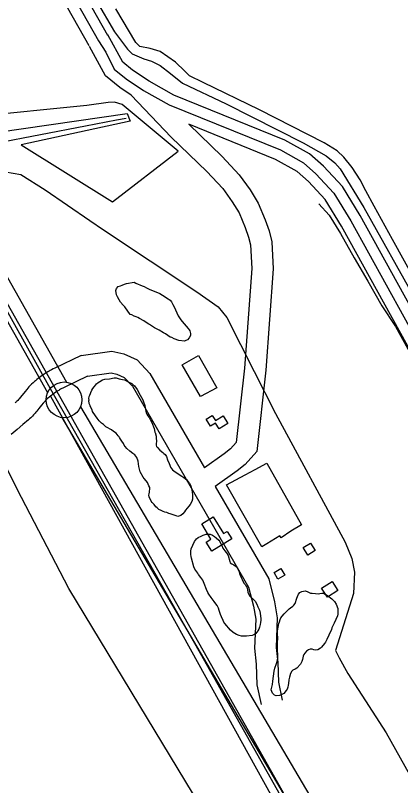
# Model space of a CAD drawing. Extents: x 3177185 to 3215018, y 812988 to 838321.
# Drawn here: x 3191925 to 3192464, y 825495 to 826573 of the extents above; entities that cross this region are included whole.
import ezdxf

# ---------------------------------------------------------------- set-up
doc = ezdxf.new("R2010")
doc.units = 0
for name, color, linetype in [('V-BLDG-OTLN', 7, 'Continuous'), ('V-FLOD-BASE', 7, 'Continuous'), ('V-LEVE-TOET', 7, 'Continuous'), ('V-RAIL-TRAK', 7, 'Continuous'), ('V-RIVR-JETY', 7, 'Continuous'), ('V-ROAD-CNTR', 7, 'Continuous'), ('V-SITE-VEGE', 7, 'Continuous'), ('V-SURV-LINE', 7, 'Continuous'), ('V-TOPO-SHOR', 7, 'Continuous')]:
    doc.layers.add(name, color=color, linetype=linetype)

msp = doc.modelspace()

# ---------------------------------------------------------------- linework, layer by layer
at = {"layer": 'V-BLDG-OTLN'}
for points in [[(3192184.4, 826039.6), (3192158.5, 826084.2), (3192181.6, 826097.1), (3192207.3, 826051.9)], [(3192192.4, 826007.9), (3192200.7, 826013.1), (3192205.1, 826006.2), (3192215.8, 826012.9), (3192222.6, 826002), (3192210.2, 825994.3), (3192205.1, 826002.5), (3192198.4, 825998.4)], [(3192270.1, 825829.5), (3192220.7, 825915.9), (3192246.6, 825930.1), (3192260.6, 825937.8), (3192277, 825946.3), (3192325.7, 825860), (3192310.8, 825851.5), (3192297.3, 825841.8), (3192295.2, 825844.7), (3192276.9, 825833.6)], [(3192216.5, 825847.8), (3192221.7, 825851), (3192228.1, 825840.6), (3192200.1, 825823.3), (3192192.2, 825836.1), (3192198.9, 825840.2), (3192185.9, 825861.3), (3192202.1, 825871.2)], [(3192328.1, 825828.3), (3192338.2, 825834.6), (3192344.8, 825824.1), (3192334.7, 825817.7)], [(3192287.3, 825793.4), (3192296.7, 825798.9), (3192302.1, 825789.7), (3192292.7, 825784.2)], [(3192353.8, 825771.4), (3192368.5, 825780.6), (3192376.4, 825768), (3192361.8, 825758.8)]]:
    msp.add_lwpolyline(points, close=True, dxfattribs=at)
at = {"layer": 'V-FLOD-BASE'}
msp.add_lwpolyline([(3191850.5, 826386.8), (3191852, 826385.3), (3191863.4, 826387.7), (3191896.7, 826394.3), (3192023.2, 826418.6), (3192066.7, 826427.3), (3192080, 826429.4)], dxfattribs=at)
at = {"layer": 'V-LEVE-TOET'}
for points in [[(3191911.2, 826354.4), (3191932.8, 826350.8), (3191966.9, 826329.1), (3192029.5, 826286.2), (3192048.7, 826273), (3192179, 826186.2), (3192209.1, 826165.2), (3192221, 826150.5), (3192259.2, 826074.7), (3192289.3, 826015.9), (3192386.8, 825836), (3192396, 825813.2), (3192400, 825793.9), (3192398.3, 825763.8), (3192373, 825684.4), (3192378.2, 825674), (3192390.5, 825652.2), (3192410.1, 825621.6), (3192444, 825569.1), (3192576.8, 825332.2)], [(3192174.4, 825482.8), (3191999.8, 825771), (3191933.7, 825898.2), (3191911.4, 825942.6)]]:
    msp.add_lwpolyline(points, dxfattribs=at)
at = {"layer": 'V-RAIL-TRAK'}
msp.add_lwpolyline([(3193727.3, 822943), (3193577.7, 823206), (3193415.9, 823494.6), (3193219.9, 823842.7), (3193027.5, 824182.9), (3192797.1, 824592.3), (3192558.2, 825016.7), (3192352.2, 825381.7), (3192184.3, 825679.9), (3191974.4, 826050.6), (3191871.7, 826233.9)], dxfattribs=at)
at = {"layer": 'V-RIVR-JETY'}
for points in [[(3191933.3, 826392), (3192060.9, 826312.2), (3192152.9, 826383.2), (3192074.8, 826448.7), (3192064, 826452), (3192054.9, 826451.6), (3192025.3, 826447.1), (3191866.4, 826431.2), (3191807.1, 826536.6), (3191806.7, 826553.6), (3191809.7, 826572.6)], [(3191778.2, 826545.7), (3191780.8, 826534.7), (3191865.1, 826404.7), (3192081.5, 826435.9), (3192085.6, 826425.1), (3191933.3, 826392)]]:
    msp.add_lwpolyline(points, dxfattribs=at)
at = {"layer": 'V-ROAD-CNTR'}
for points in [[(3192054.7, 826545.3), (3190185.3, 829844.8)], [(3190173.1, 829836), (3192041.7, 826537.9)], [(3192028.6, 826530.5), (3190160.8, 829827.2)], [(3192621.8, 825905.4), (3192407.7, 826293.3), (3192382.9, 826333.7), (3192356.3, 826362.4), (3192336.9, 826379.3), (3192302.5, 826398.7), (3192147.1, 826461.7), (3192112.4, 826481.2), (3192089.2, 826496.5), (3192075.5, 826507.7), (3192054.4, 826545.9)], [(3192041.7, 826537.9), (3192051.8, 826521.8), (3192063.5, 826498.2), (3192080.3, 826484.4), (3192104.6, 826468.3), (3192140.6, 826448.1), (3192296, 826385.2), (3192328.2, 826367), (3192345.9, 826351.7), (3192370.9, 826324.6), (3192394.8, 826285.7), (3192617.4, 825882.3)], [(3192087.2, 826461.8), (3192071.3, 826472.3), (3192051.5, 826488.6), (3192028.9, 826529.9)], [(3192087.2, 826461.8), (3192143.3, 826402.9), (3192193, 826354.6), (3192215.4, 826331), (3192228.8, 826312.5), (3192238.3, 826296.9), (3192246.7, 826276.5), (3192251.5, 826262.9), (3192254.2, 826251.9), (3192255.9, 826218.8), (3192245.9, 826079.5), (3192234.4, 825975.5), (3192226.4, 825966.5), (3192217.5, 825959.6), (3192189.8, 825939.9)], [(3193916.6, 823184.2), (3193721.8, 823525.6), (3193306.3, 824253.5), (3192602.8, 825503.8), (3192579.7, 825544.8), (3192573, 825567.5), (3192571, 825597.1), (3192577.3, 825631.2), (3192615.1, 825721.3), (3192625.4, 825758.7), (3192631.4, 825785.7), (3192630.5, 825811.3), (3192625.4, 825832.9), (3192604.1, 825875.3), (3192381.8, 826278.2), (3192358.9, 826315.5), (3192335.4, 826340.9), (3192319.5, 826354.7), (3192289.4, 826371.6), (3192167.7, 826420.9)], [(3192167.7, 826420.9), (3192214.4, 826375.7), (3192238.5, 826350.2), (3192253.8, 826329.2), (3192265.2, 826310.5), (3192274.8, 826287.1), (3192280.3, 826271.5), (3192284, 826256.3), (3192285.9, 826218.4), (3192275.8, 826076.8), (3192263.2, 825962.6), (3192246.9, 825944.5), (3192235.4, 825935.5), (3192204.8, 825913.9)], [(3191892.3, 826207.1), (3193654.2, 823085.5)], [(3192017.4, 826097.4), (3192060.3, 826103.3), (3192077, 826099.6), (3192095.4, 826091), (3192113.4, 826072.2), (3192189.8, 825939.9)], [(3192017.4, 826097.4), (3191980.2, 826079.4), (3191977.9, 826078.3), (3191975.8, 826077.2), (3191973.9, 826076.2), (3191972.2, 826075.2), (3191970.5, 826074.2), (3191969, 826073.3), (3191967.5, 826072.4), (3191965, 826070.7), (3191962.7, 826069.2), (3191960.8, 826067.8), (3191959.1, 826066.6), (3191957.6, 826065.5), (3191955.2, 826063.5), (3191953.3, 826061.9), (3191951.9, 826060.7), (3191949.9, 826058.9), (3191947.9, 826057), (3191945.9, 826055), (3191944.1, 826053.2), (3191942.6, 826051.4), (3191941.1, 826049.7), (3191938.6, 826046.7), (3191934.6, 826041.8), (3191931.8, 826038.2), (3191930.8, 826037), (3191930, 826036.1), (3191928.4, 826034.3), (3191927.3, 826033.1), (3191926.5, 826032.3), (3191925.9, 826031.7), (3191924.9, 826030.8)], [(3192026.1, 826068.3), (3192059.1, 826072.9), (3192067.3, 826071.1), (3192077.6, 826066.2), (3192089.2, 826054.1), (3192251.6, 825773), (3192258.3, 825746.2), (3192261.5, 825727.9), (3192260, 825687.3), (3192262.4, 825665.3), (3192263.3, 825636.2), (3192269.3, 825608.6)], [(3192026.1, 826068.3), (3191993.4, 826052.5), (3191991.6, 826051.6), (3191990, 826050.8), (3191988.5, 826049.9), (3191987.1, 826049.2), (3191985.8, 826048.4), (3191984.6, 826047.7), (3191983.6, 826047.1), (3191981.6, 826045.8), (3191979.9, 826044.6), (3191978.4, 826043.6), (3191977.2, 826042.6), (3191976.1, 826041.8), (3191974.2, 826040.3), (3191972.8, 826039.1), (3191971.8, 826038.3), (3191970.3, 826036.9), (3191968.8, 826035.5), (3191967.4, 826034.1), (3191966.2, 826032.8), (3191965.1, 826031.6), (3191964, 826030.3), (3191961.9, 826027.8), (3191958, 826023), (3191955, 826019.2), (3191953.7, 826017.7), (3191952.6, 826016.3), (3191950.6, 826014.1), (3191948.9, 826012.3), (3191947.7, 826011), (3191946.6, 826010), (3191945.1, 826008.6), (3191943.5, 826007.2), (3191935.5, 826000.4), (3191927.4, 825993.6), (3191919.3, 825986.8)], [(3192204.8, 825913.9), (3192279.7, 825784.4), (3192287.6, 825752.4), (3192291.6, 825730), (3192290, 825688.5), (3192292.4, 825667.5), (3192293.2, 825639.9), (3192298.6, 825614.9)]]:
    msp.add_lwpolyline(points, dxfattribs=at)
at = {"layer": 'V-SITE-VEGE'}
for points in [[(3192085.8, 826154.7), (3192078.5, 826165.3), (3192076.1, 826167.7), (3192072.4, 826171.8), (3192070.4, 826175), (3192068, 826179.4), (3192066.8, 826181.9), (3192065.6, 826188.4), (3192066.8, 826191.2), (3192069.2, 826194), (3192072.5, 826194.8), (3192074.5, 826195.6), (3192077.7, 826197.2), (3192080.6, 826198), (3192091.5, 826200), (3192093.9, 826198.4), (3192102.4, 826194.8), (3192105.3, 826193.9), (3192108.5, 826191.9), (3192112.5, 826189.9), (3192127.1, 826183.8), (3192131.1, 826181.8), (3192139.2, 826176.5), (3192142, 826174.5), (3192143.7, 826172.4), (3192145.3, 826168.8), (3192147.3, 826165.5), (3192151.3, 826157), (3192152.9, 826152.6), (3192156.6, 826146.9), (3192158.6, 826144.9), (3192167.1, 826135.2), (3192168.3, 826133.1), (3192169.5, 826131.5), (3192170.3, 826127.9), (3192170.3, 826125.4), (3192168.6, 826121.8), (3192166.2, 826119), (3192163.8, 826118.2), (3192161.8, 826117.4), (3192153.7, 826118.2), (3192147.6, 826120.6), (3192144, 826122.3), (3192141.9, 826122.7), (3192135.1, 826127.5), (3192132.6, 826128.7), (3192126.2, 826132.8), (3192119.7, 826136.1), (3192115.7, 826138.9), (3192112.8, 826140.5), (3192111.2, 826141.7), (3192104.8, 826145.8), (3192098.7, 826149), (3192096.7, 826150.3), (3192094.2, 826151.5), (3192091.4, 826152.3), (3192088.2, 826153.9)], [(3192174.7, 825801.3), (3192171.6, 825813.3), (3192171.4, 825815.7), (3192170.8, 825818.5), (3192170.5, 825820.6), (3192170.5, 825823.4), (3192171.1, 825826.6), (3192176, 825836.7), (3192177.2, 825838.6), (3192178.5, 825840.6), (3192180.8, 825842.4), (3192185, 825844.5), (3192187.9, 825845.8), (3192192, 825846.9), (3192195.2, 825847.2), (3192198, 825846.9), (3192200.9, 825845.6), (3192204, 825843.6), (3192206.1, 825842), (3192209.7, 825838.6), (3192211.1, 825836.6), (3192212.3, 825834.7), (3192213.9, 825831.1), (3192215.7, 825827.5), (3192217, 825825.6), (3192218.1, 825823.6), (3192220.4, 825821.3), (3192221.7, 825819.5), (3192222.8, 825817.4), (3192225.2, 825809), (3192226, 825807), (3192228.3, 825805.4), (3192231.1, 825804.2), (3192234.1, 825802), (3192235.6, 825800), (3192236.9, 825797.4), (3192238.2, 825794.2), (3192238.8, 825792), (3192240, 825789.8), (3192241.3, 825786.2), (3192242.4, 825783.4), (3192243.4, 825781.5), (3192245.5, 825778.2), (3192246.8, 825776.4), (3192247.9, 825774.6), (3192248.9, 825772.9), (3192250.2, 825769.1), (3192250.6, 825765.9), (3192251.3, 825763.6), (3192253.1, 825760.3), (3192258.4, 825755.8), (3192260.9, 825753.2), (3192263.1, 825748.9), (3192264.4, 825745.5), (3192266.8, 825740.6), (3192268, 825736.3), (3192268.1, 825732.4), (3192268.6, 825728.8), (3192268.6, 825726.5), (3192268.1, 825723.3), (3192267.6, 825720.5), (3192266.8, 825717.1), (3192265.8, 825714.3), (3192264.4, 825711.7), (3192263.2, 825709.9), (3192261.6, 825708), (3192259.1, 825706.1), (3192256.7, 825705.2), (3192248.6, 825704.1), (3192245.2, 825704.1), (3192241.8, 825704.3), (3192238.3, 825705), (3192234.8, 825706.6), (3192230.2, 825709.4), (3192226.3, 825712.8), (3192218.4, 825721.9), (3192217.1, 825723.8), (3192215.8, 825726.1), (3192213.5, 825731.5), (3192212.4, 825734.4), (3192210.6, 825740.1), (3192209.3, 825743.7), (3192207.4, 825747.3), (3192205.6, 825749.7), (3192203.2, 825752.6), (3192199.1, 825758.2), (3192196, 825763.2), (3192194.6, 825765.6), (3192192.5, 825769.7), (3192189.6, 825778), (3192187.3, 825782.6), (3192184.6, 825786.3), (3192181.3, 825790.4), (3192180.3, 825792.3), (3192176.5, 825798.2)], [(3192285.2, 825636.6), (3192285.5, 825641.2), (3192286.5, 825648.3), (3192287.3, 825655.3), (3192288.5, 825659.7), (3192290.8, 825666), (3192292.1, 825670.9), (3192292.7, 825674.5), (3192292.4, 825680), (3192292.1, 825682.8), (3192291.9, 825685.8), (3192292.1, 825696.7), (3192292.4, 825700), (3192292, 825709.4), (3192292.1, 825711.8), (3192293.9, 825722.2), (3192294.8, 825724.5), (3192295.6, 825727.6), (3192296.9, 825729.9), (3192298.4, 825732.1), (3192301.4, 825735.5), (3192306.5, 825740.7), (3192308.4, 825742.4), (3192310.4, 825743.8), (3192313.3, 825746.2), (3192315.1, 825747.9), (3192316.6, 825750), (3192318.9, 825757.3), (3192319.9, 825760), (3192321.3, 825763.1), (3192323.1, 825765.2), (3192325.9, 825766.7), (3192328.6, 825767.2), (3192331.1, 825767.8), (3192334.7, 825766.2), (3192338.4, 825764.7), (3192340.7, 825764.6), (3192345.2, 825763.9), (3192348.8, 825763.7), (3192351.2, 825764.2), (3192354.1, 825764.5), (3192356.6, 825764.4), (3192362.1, 825761.3), (3192368.3, 825756.7), (3192371.7, 825753), (3192374.3, 825748.9), (3192376.4, 825743.2), (3192376.7, 825740.8), (3192376.5, 825735.1), (3192375.9, 825732.6), (3192371.3, 825722.6), (3192368.2, 825716.1), (3192367.4, 825713.5), (3192364.1, 825705.9), (3192361.2, 825699.7), (3192359.1, 825696), (3192357.6, 825693.8), (3192353.8, 825689), (3192352.4, 825687.5), (3192348.3, 825685.1), (3192345.4, 825684.9), (3192342.8, 825685.1), (3192340.7, 825685.9), (3192337.8, 825686.1), (3192335.6, 825685.1), (3192332.4, 825683.2), (3192330.1, 825680.6), (3192329, 825678.6), (3192328.1, 825676.5), (3192326.8, 825671.8), (3192326.2, 825668.7), (3192325, 825666.9), (3192324.1, 825665.1), (3192318.9, 825659.6), (3192316.6, 825658), (3192313.6, 825656.9), (3192311.9, 825655.4), (3192310.2, 825652.2), (3192308.9, 825646.8), (3192307.9, 825643.2), (3192307.3, 825638), (3192307.1, 825635.8), (3192306.6, 825633), (3192305.5, 825630.2), (3192304.3, 825628), (3192300.8, 825623.8), (3192297.3, 825622), (3192294.7, 825621), (3192290.2, 825620.9), (3192287.9, 825621.8), (3192285.2, 825624.6), (3192283.9, 825627), (3192283.2, 825629)]]:
    msp.add_lwpolyline(points, close=True, dxfattribs=at)
for points in [[(3192140.3, 825945.9), (3192141.5, 825943.7), (3192142.4, 825940.9), (3192143.6, 825938.9), (3192145, 825937.2), (3192148.6, 825934.2), (3192158, 825928.2), (3192160.8, 825926.6), (3192163.4, 825924.6), (3192165, 825923), (3192166.4, 825920.9), (3192168.7, 825918.1), (3192170.5, 825914.8), (3192171.1, 825912.7), (3192172.8, 825906.1), (3192173.1, 825901.5), (3192173.1, 825896.2), (3192172.1, 825892.6), (3192169.6, 825888.7), (3192167.7, 825886.1), (3192163.3, 825880.7), (3192162, 825878.5), (3192159.5, 825875.4), (3192156.6, 825873.1), (3192152.7, 825871.8), (3192150.3, 825872.5), (3192147.5, 825873.5), (3192141.8, 825875.7), (3192139.9, 825876.2), (3192137.3, 825877.4), (3192134.4, 825877.9), (3192131.9, 825878.7), (3192129, 825880), (3192126.1, 825881.6), (3192123.5, 825883.9), (3192121.9, 825885.5), (3192119.3, 825888.8), (3192116.5, 825891.6), (3192115, 825893.2), (3192112.3, 825899.4), (3192112, 825901.6), (3192112.3, 825903.7), (3192113, 825906), (3192113.3, 825911.5), (3192113.1, 825912.4), (3192112, 825914.6), (3192111.2, 825916.9), (3192109.9, 825919.3), (3192108.3, 825921.8), (3192105.4, 825924.9), (3192103.9, 825926.8), (3192099.8, 825934.3), (3192098.7, 825938.1), (3192097.8, 825941.8), (3192097, 825949.1), (3192095.2, 825954.2), (3192092.1, 825958.1), (3192089.7, 825960.2), (3192085.3, 825963.1), (3192080.9, 825966.8), (3192078.8, 825969.6), (3192077.5, 825971.7), (3192076.4, 825974.2), (3192074.1, 825977.3), (3192072.5, 825980), (3192070.9, 825982.3), (3192070.5, 825983.1), (3192069.1, 825984.9), (3192066, 825988.3), (3192062.7, 825990.9), (3192059.5, 825992.9), (3192057.7, 825994.2), (3192054.5, 825995.7), (3192051.7, 825997.5), (3192048.5, 826000.4), (3192045.7, 826002.3), (3192042.3, 826005.8), (3192039.5, 826009.3), (3192034.2, 826017.6), (3192033.2, 826018.9), (3192032.6, 826020.9), (3192030, 826026.3), (3192029.8, 826027.1), (3192028.5, 826029.8), (3192028.1, 826034.1), (3192028.2, 826034.5), (3192028.1, 826037), (3192028.6, 826039.7), (3192029.2, 826041.7), (3192030.2, 826044.1), (3192030.8, 826045.3), (3192032.3, 826048.5), (3192033.6, 826051.1), (3192035.2, 826053.4), (3192035.7, 826053.7), (3192037.2, 826055.6), (3192038.8, 826057.6), (3192040.8, 826059.5), (3192043.4, 826060.8), (3192047.3, 826063.1), (3192050.2, 826064.2)], [(3192050.2, 826064.2), (3192056.7, 826064.7), (3192063.4, 826065.8), (3192066.3, 826065.8), (3192070.2, 826064.4), (3192074.9, 826063.7), (3192077.7, 826062.9), (3192083.2, 826060.4), (3192087.9, 826058), (3192089.5, 826056.5), (3192092, 826054.6), (3192095.5, 826049.7), (3192099.9, 826041.6), (3192103.3, 826034.9), (3192105.1, 826030.8), (3192105.7, 826029), (3192108.3, 826017), (3192109.3, 826014.9), (3192110.7, 826012.9), (3192112.5, 826010.2), (3192114.9, 826005.6), (3192115.9, 826003.5), (3192119.3, 825994.9), (3192120.4, 825989.8), (3192120.8, 825989.2), (3192122, 825984.2), (3192122.4, 825981.9), (3192122.7, 825976.7), (3192122.3, 825974.2), (3192122.3, 825971.8), (3192122.8, 825970), (3192124.1, 825968.2), (3192127.5, 825964.7), (3192131.4, 825961.6), (3192132.9, 825960.1), (3192134.8, 825958.5), (3192136.5, 825956), (3192138.1, 825951.3), (3192140.3, 825945.9)]]:
    msp.add_lwpolyline(points, dxfattribs=at)
at = {"layer": 'V-SURV-LINE'}
for points in [[(3189803, 829952.1), (3191996.6, 826059.9)], [(3191970.5, 826045.1), (3189776.9, 829937.4)], [(3192016.4, 826025.5), (3192510.8, 825186.1)], [(3192484.9, 825170.8), (3191990.6, 826010.3)]]:
    msp.add_lwpolyline(points, dxfattribs=at)
msp.add_circle((3191993.3, 826035.1), 25, dxfattribs=at)
at = {"layer": 'V-TOPO-SHOR'}
for points in [[(3192038.2, 826594.4), (3192064, 826550.3), (3192082, 826526.2), (3192088.6, 826519.5), (3192104.7, 826512.4), (3192115.7, 826509.4), (3192127.7, 826503.4), (3192142.2, 826492.1), (3192158.9, 826478.6), (3192220.4, 826449.6), (3192327.9, 826395.1), (3192360, 826376.5), (3192372.5, 826367.1), (3192379.8, 826358.6), (3192412.7, 826304.5), (3192485.9, 826173.7)], [(3192527.7, 826124.5), (3192452.9, 826259.7), (3192427.5, 826306.2), (3192415.7, 826327.8), (3192407.7, 826343), (3192396.5, 826360.2), (3192384.7, 826375), (3192375.6, 826383.7), (3192357.3, 826394.7), (3192266.7, 826441.2), (3192187.8, 826479.5), (3192168.8, 826488.7), (3192162.3, 826495.4), (3192149.3, 826507.7), (3192138.6, 826515.2), (3192127.8, 826522.9), (3192114, 826526.8), (3192099.2, 826529.6), (3192093.5, 826535.5), (3192065.6, 826582.3)], [(3192350, 826309.7), (3192364.3, 826293.7), (3192380.1, 826267.8), (3192399.4, 826234.1), (3192418.3, 826201.3), (3192438.1, 826166.9), (3192457.1, 826138), (3192474.4, 826106.5), (3192492.1, 826075.6), (3192508.5, 826047), (3192527.3, 826015.3), (3192543.9, 825982.3), (3192562.8, 825950.9), (3192576.6, 825923.7), (3192588.9, 825897.2)], [(3195564, 819660.7), (3195052.1, 820581.1), (3194839.3, 820937.7), (3194281, 821921.4), (3194057, 822347), (3193780.9, 822818.6), (3193257.4, 823744.7), (3192803, 824538.5), (3192509.7, 825084.9), (3192365.9, 825332.3), (3191974.7, 826039.8)]]:
    msp.add_lwpolyline(points, dxfattribs=at)

doc.saveas('drawing.dxf')
